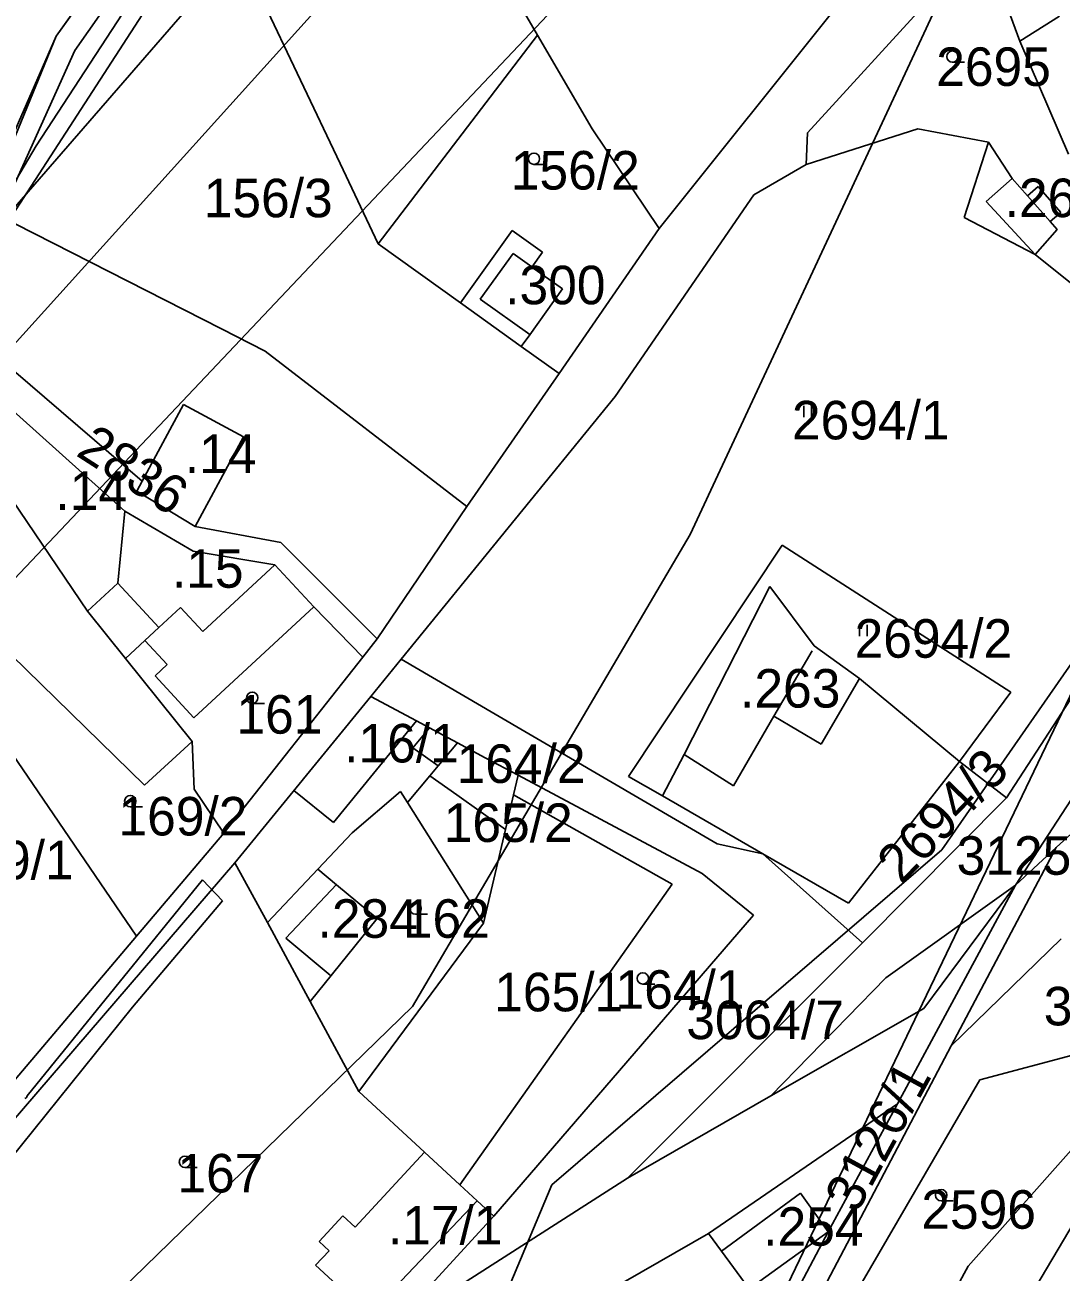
# Model space of a CAD drawing. Extents: x -564810 to -550519, y -1045831 to -1034011.
# Drawn here: x -552633.3 to -552496.2, y -1036404 to -1036239 of the extents above; entities that cross this region are included whole.
import ezdxf

# ---------------------------------------------------------------- set-up
doc = ezdxf.new("R2010")
doc.units = 0
for name, color, linetype in [('KN stav', 7, 'Continuous'), ('Obvod KPU', 7, 'Continuous'), ('Odvodněné plochy', 7, 'Continuous'), ('Parcelní čísla', 7, 'Continuous'), ('STG', 7, 'Continuous'), ('Vedení VN', 7, 'Continuous'), ('vodní toky', 7, 'Continuous'), ('Vrstva 22', 7, 'Continuous'), ('Vrstva 33', 7, 'Continuous'), ('Vrstva 39', 7, 'Continuous'), ('Vrstva 4', 7, 'Continuous'), ('zamokř ploch', 7, 'Continuous')]:
    doc.layers.add(name, color=color, linetype=linetype)

msp = doc.modelspace()

# ---------------------------------------------------------------- linework, layer by layer
at = {"layer": 'KN stav'}
for p, q in [((-552591.56, -1036257.34), (-552611.08, -1036216.27)), ((-552615.12, -1036220.82), (-552629.11, -1036240.48)), ((-552576.32, -1036221.71), (-552565.44, -1036240.35)), ((-552506.51, -1036227.86), (-552529.69, -1036253.28)), ((-552501.62, -1036241.13), (-552506.51, -1036227.86)), ((-552549.35, -1036265.95), (-552525.64, -1036236.32)), ((-552496.35, -1036237.82), (-552501.62, -1036241.13)), ((-552629.11, -1036240.48), (-552639.01, -1036263.06)), ((-552565.44, -1036240.35), (-552586.5, -1036267.98)), ((-552565.44, -1036240.35), (-552558.21, -1036252.73)), ((-552495.19, -1036256.09), (-552501.62, -1036241.13)), ((-552558.21, -1036252.73), (-552549.35, -1036265.95)), ((-552529.87, -1036257.45), (-552515.12, -1036252.76)), ((-552515.12, -1036252.76), (-552505.75, -1036254.52)), ((-552529.69, -1036253.28), (-552529.87, -1036257.45)), ((-552505.75, -1036254.52), (-552508.97, -1036264.49)), ((-552502.62, -1036259.31), (-552505.75, -1036254.52)), ((-552586.5, -1036267.98), (-552591.56, -1036257.34)), ((-552529.87, -1036257.45), (-552536.8, -1036261.46)), ((-552500.59, -1036261.61), (-552502.62, -1036259.31)), ((-552499.21, -1036260.38), (-552500.59, -1036261.61)), ((-552496.19, -1036263.8), (-552499.21, -1036260.38)), ((-552536.8, -1036261.46), (-552555.14, -1036288.17)), ((-552639.01, -1036263.06), (-552607.26, -1036279.22)), ((-552508.97, -1036264.49), (-552499.6, -1036269.37)), ((-552497.58, -1036265.02), (-552496.19, -1036263.8)), ((-552568.78, -1036266.19), (-552575.64, -1036275.76)), ((-552564.77, -1036269.06), (-552568.78, -1036266.19)), ((-552562.59, -1036285.1), (-552549.35, -1036265.95)), ((-552499.6, -1036269.37), (-552496.67, -1036266.05)), ((-552496.67, -1036266.05), (-552497.58, -1036265.02)), ((-552575.64, -1036275.76), (-552586.5, -1036267.98)), ((-552566.18, -1036271.03), (-552564.77, -1036269.06)), ((-552499.6, -1036269.37), (-552494.71, -1036273.32)), ((-552562.13, -1036273.93), (-552566.18, -1036271.03)), ((-552566.47, -1036279.99), (-552562.13, -1036273.93)), ((-552644.75, -1036276.15), (-552617.73, -1036299.37)), ((-552567.58, -1036281.53), (-552575.64, -1036275.76)), ((-552607.26, -1036279.22), (-552601.48, -1036282.16)), ((-552646.32, -1036279.73), (-552620.03, -1036303.33)), ((-552567.58, -1036281.53), (-552566.47, -1036279.99)), ((-552601.48, -1036282.16), (-552574.78, -1036302.73)), ((-552562.59, -1036285.1), (-552567.58, -1036281.53)), ((-552647.55, -1036283.27), (-552624.96, -1036316.58)), ((-552574.78, -1036302.73), (-552562.59, -1036285.1)), ((-552555.14, -1036288.17), (-552583.48, -1036322.92)), ((-552617.73, -1036299.37), (-552618.43, -1036300.67)), ((-552618.43, -1036300.67), (-552610.73, -1036305.37)), ((-552620.03, -1036303.33), (-552620.97, -1036312.88)), ((-552611.01, -1036308.61), (-552620.03, -1036303.33)), ((-552586.65, -1036320.22), (-552574.78, -1036302.73)), ((-552610.73, -1036305.37), (-552599.38, -1036307.48)), ((-552599.38, -1036307.48), (-552586.65, -1036320.22)), ((-552600.18, -1036310.42), (-552611.01, -1036308.61)), ((-552533.08, -1036307.85), (-552553.39, -1036338.43)), ((-552502.8, -1036327.29), (-552533.08, -1036307.85)), ((-552595.03, -1036315.98), (-552600.18, -1036310.42)), ((-552496.8, -1036347.86), (-552458.35, -1036312.51)), ((-552650.44, -1036312.74), (-552618.49, -1036359.56)), ((-552620.97, -1036312.88), (-552624.96, -1036316.58)), ((-552534.7, -1036313.3), (-552546.03, -1036335.54)), ((-552528.83, -1036321.14), (-552534.7, -1036313.3)), ((-552624.96, -1036316.58), (-552619.95, -1036322.82)), ((-552595.03, -1036315.98), (-552610.9, -1036330.68)), ((-552588.56, -1036322.64), (-552595.03, -1036315.98)), ((-552617.38, -1036320.44), (-552619.95, -1036322.82)), ((-552614.42, -1036323.63), (-552617.38, -1036320.44)), ((-552588.56, -1036322.64), (-552586.65, -1036320.22)), ((-552522.83, -1036325.5), (-552528.83, -1036321.14)), ((-552619.95, -1036322.82), (-552611.11, -1036333.83)), ((-552616.04, -1036325.13), (-552614.42, -1036323.63)), ((-552606.96, -1036345.94), (-552588.56, -1036322.64)), ((-552583.48, -1036322.92), (-552587.51, -1036327.85)), ((-552583.48, -1036322.92), (-552571.04, -1036330.19)), ((-552610.9, -1036330.68), (-552616.04, -1036325.13)), ((-552509.61, -1036336.44), (-552522.83, -1036325.5)), ((-552493.25, -1036325.65), (-552503.4, -1036341.26)), ((-552509.61, -1036336.44), (-552502.8, -1036327.29)), ((-552587.51, -1036327.85), (-552605.47, -1036349.87)), ((-552587.51, -1036327.85), (-552581.45, -1036331.08)), ((-552571.04, -1036330.19), (-552541.65, -1036347.37)), ((-552581.45, -1036331.08), (-552579.72, -1036332.01)), ((-552579.72, -1036332.01), (-552576.01, -1036334)), ((-552488.12, -1036331.18), (-552502.2, -1036352.83)), ((-552611.11, -1036333.83), (-552610.85, -1036340.12)), ((-552576.01, -1036334), (-552578.57, -1036337.05)), ((-552572.34, -1036335.96), (-552576.01, -1036334)), ((-552546.03, -1036335.54), (-552548.91, -1036341.02)), ((-552578.57, -1036337.05), (-552579.67, -1036338.36)), ((-552568, -1036338.27), (-552572.34, -1036335.96)), ((-552509.61, -1036336.44), (-552524.29, -1036355.22)), ((-552503.4, -1036341.26), (-552509.61, -1036336.44)), ((-552579.67, -1036338.36), (-552582.63, -1036341.89)), ((-552579.67, -1036338.36), (-552576.12, -1036340.87)), ((-552568, -1036338.27), (-552568.61, -1036340.88)), ((-552543.64, -1036351.3), (-552568, -1036338.27)), ((-552553.39, -1036338.43), (-552548.91, -1036341.02)), ((-552610.85, -1036340.12), (-552606.96, -1036345.94)), ((-552583.56, -1036340.41), (-552589.97, -1036345.92)), ((-552582.63, -1036341.89), (-552583.56, -1036340.41)), ((-552582.63, -1036341.89), (-552572.56, -1036357.86)), ((-552576.12, -1036340.87), (-552569.67, -1036345.44)), ((-552569.67, -1036345.44), (-552568.61, -1036340.88)), ((-552568.61, -1036340.88), (-552547.6, -1036352.69)), ((-552548.91, -1036341.02), (-552535.63, -1036348.68)), ((-552522.45, -1036360.46), (-552503.4, -1036341.26)), ((-552572.56, -1036357.86), (-552569.67, -1036345.44)), ((-552618.49, -1036359.56), (-552606.96, -1036345.94)), ((-552589.97, -1036345.92), (-552594.49, -1036350.7)), ((-552541.65, -1036347.37), (-552535.63, -1036348.68)), ((-552535.63, -1036348.68), (-552522.45, -1036360.46)), ((-552524.29, -1036355.22), (-552535.63, -1036348.68)), ((-552496.8, -1036347.86), (-552510.7, -1036374.1)), ((-552502.2, -1036352.83), (-552496.8, -1036347.86)), ((-552605.47, -1036349.87), (-552647.3, -1036398.44)), ((-552605.47, -1036349.87), (-552601.18, -1036357.77)), ((-552594.49, -1036350.7), (-552601.18, -1036357.77)), ((-552594.49, -1036350.7), (-552592.02, -1036352.76)), ((-552536.87, -1036356.8), (-552543.64, -1036351.3)), ((-552592.02, -1036352.76), (-552586.65, -1036357.22)), ((-552547.6, -1036352.69), (-552575.7, -1036392.49)), ((-552502.2, -1036352.83), (-552517.82, -1036381.75)), ((-552514.32, -1036369.13), (-552502.2, -1036352.83)), ((-552571.2, -1036396.64), (-552536.87, -1036356.8)), ((-552601.18, -1036357.77), (-552595.52, -1036368.21)), ((-552586.65, -1036357.22), (-552595.52, -1036368.21)), ((-552572.56, -1036357.86), (-552589.06, -1036380.12)), ((-552648.85, -1036395.43), (-552618.49, -1036359.56)), ((-552510.7, -1036374.1), (-552496.13, -1036359.92)), ((-552522.45, -1036360.46), (-552553.54, -1036391.61)), ((-552595.52, -1036368.21), (-552589.06, -1036380.12)), ((-552534.55, -1036380.72), (-552514.32, -1036369.13)), ((-552510.7, -1036374.1), (-552530.47, -1036411.59)), ((-552494, -1036375.14), (-552506.89, -1036378.57)), ((-552486.12, -1036378.02), (-552508.46, -1036403.26)), ((-552589.06, -1036380.12), (-552580.4, -1036388.16)), ((-552506.89, -1036378.57), (-552527.71, -1036414.32)), ((-552553.54, -1036391.61), (-552534.55, -1036380.72)), ((-552517.82, -1036381.75), (-552542.81, -1036398.93)), ((-552517.82, -1036381.75), (-552526.97, -1036398.7)), ((-552580.4, -1036388.16), (-552589.55, -1036398.08)), ((-552580.4, -1036388.16), (-552575.7, -1036392.49)), ((-552585.27, -1036411.9), (-552553.54, -1036391.61)), ((-552575.7, -1036392.49), (-552573.43, -1036394.58)), ((-552573.43, -1036394.58), (-552571.2, -1036396.64)), ((-552591.18, -1036396.57), (-552594.32, -1036399.97)), ((-552589.55, -1036398.08), (-552591.18, -1036396.57)), ((-552571.2, -1036396.64), (-552585.27, -1036411.9)), ((-552594.32, -1036399.97), (-552593, -1036401.19)), ((-552542.81, -1036398.93), (-552562.39, -1036410.12)), ((-552542.81, -1036398.93), (-552541.09, -1036401.27)), ((-552526.97, -1036398.7), (-552533.23, -1036410.52)), ((-552593, -1036401.19), (-552594.79, -1036403.13)), ((-552541.09, -1036401.27), (-552537.44, -1036406.24)), ((-552594.79, -1036403.13), (-552587.73, -1036409.63)), ((-552508.46, -1036403.26), (-552524.56, -1036432.86))]:
    msp.add_line(p, q, dxfattribs=at)
at = {"layer": 'Obvod KPU'}
for p, q in [((-552626.64, -1036242.39), (-552608.73, -1036216.69)), ((-552645.81, -1036284.73), (-552626.64, -1036242.39))]:
    msp.add_line(p, q, dxfattribs=at)
at = {"layer": 'Odvodněné plochy'}
msp.add_lwpolyline([(-552771.59, -1036406.86), (-552722.24, -1036373.97), (-552691.61, -1036352.2), (-552668.59, -1036323.19), (-552652.27, -1036296.92), (-552629.11, -1036240.48), (-552615.12, -1036220.82), (-552615.12, -1036220.82), (-552591.66, -1036194.39), (-552584.28, -1036207.54), (-552537.97, -1036171.97), (-552531.19, -1036169.47), (-552514.99, -1036158.56), (-552497.23, -1036182.42), (-552476.07, -1036167.13), (-552472.81, -1036169.88), (-552472.42, -1036175.42), (-552425.11, -1036121.49)], dxfattribs=at)
at = {"layer": 'STG'}
for points in [[(-553913.89, -1037214.19), (-553796.31, -1037140.69), (-553706.3, -1037067.18), (-553629.14, -1036991.84), (-553566.68, -1036914.66), (-553476.66, -1036833.81), (-553318.67, -1036752.96), (-553234.16, -1036692.32), (-553142.31, -1036650.05), (-553048.61, -1036626.16), (-552953.09, -1036624.32), (-552903.48, -1036624.32), (-552861.23, -1036602.27), (-552798.77, -1036576.55), (-552738.15, -1036530.61), (-552646.29, -1036431.38), (-552581.99, -1036368.9), (-552545.25, -1036306.42), (-552506.67, -1036223.73), (-552482.79, -1036161.25), (-552440.54, -1036117.15)], [(-552406.18, -1036240.18), (-552442.92, -1036277.85), (-552463.13, -1036323.79), (-552479.67, -1036372.48), (-552509.06, -1036422.1), (-552551.31, -1036504.79), (-552576.11, -1036536.95), (-552634.9, -1036615.96), (-552691.85, -1036672.93), (-552770.85, -1036728.98), (-552832.39, -1036818.1), (-552837.9, -1036875.06), (-552831.47, -1036931.11)]]:
    msp.add_lwpolyline(points, dxfattribs=at)
at = {"layer": 'Vedení VN'}
for points in [[(-553567.53, -1034875.85), (-552617.75, -1036041.77), (-552525.91, -1036160.49), (-552512.48, -1036183.11), (-552698.29, -1036379.56), (-552912.35, -1036500.4), (-553117.93, -1036544.92), (-553344, -1036644.56), (-553507.2, -1036737.84), (-553648.49, -1036896.84), (-553694.41, -1037244.51), (-553658.38, -1037334.97)], [(-553684.52, -1037352.63), (-553725.5, -1037238.15), (-553666.15, -1036855.85), (-553493.77, -1036691.9), (-553319.98, -1036604.98), (-553120.76, -1036515.94), (-552942.02, -1036478.49), (-552709.59, -1036345.64), (-552689.1, -1036325.85), (-552549.22, -1036164.73)], [(-552535.38, -1036171.2), (-552583.65, -1036224.68), (-552638.09, -1036285.01), (-552707.08, -1036361.35), (-552775.22, -1036401.6), (-552849.05, -1036445.27), (-552919.03, -1036487.18), (-553014.59, -1036507.93)]]:
    msp.add_lwpolyline(points, dxfattribs=at)
at = {"layer": 'vodní toky'}
for p, q in [((-552600.06, -1036210.37), (-552643.98, -1036278.13)), ((-552631.77, -1036255.01), (-552613.4, -1036226.85)), ((-552645.22, -1036277.66), (-552631.77, -1036255.01))]:
    msp.add_line(p, q, dxfattribs=at)
at = {"layer": 'Vrstva 33'}
msp.add_lwpolyline([(-552896.64, -1036832.02), (-552870.12, -1036811.16), (-552837.42, -1036779.18), (-552809.09, -1036744.29), (-552783.66, -1036724.66), (-552767.68, -1036700.67), (-552758.23, -1036681.34), (-552737.16, -1036648.63), (-552719, -1036601.38), (-552705.2, -1036538.15), (-552687.76, -1036536.69), (-552655.06, -1036539.6), (-552633.27, -1036541.05), (-552585.32, -1036444.38), (-552563.52, -1036392.48), (-552511.94, -1036348.14), (-552488.69, -1036314.71), (-552549.72, -1036441.91)], dxfattribs=at)
at = {"layer": 'Vrstva 39'}
for p, q in [((-552609.77, -1036352.1), (-552632.98, -1036380.7)), ((-552609.77, -1036352.1), (-552607.1, -1036354.91)), ((-552607.1, -1036354.91), (-552609.77, -1036352.1)), ((-552619.01, -1036368.99), (-552607.1, -1036354.91)), ((-552640.24, -1036395.29), (-552619.01, -1036368.99))]:
    msp.add_line(p, q, dxfattribs=at)
msp.add_arc((-552633.28, -1036380.74), 0.3, 274.5166, 7.3592, dxfattribs=at)
at = {"layer": 'Vrstva 4'}
for p, q in [((-552506.08, -1036262.36), (-552502.62, -1036259.31)), ((-552499.6, -1036269.37), (-552506.08, -1036262.36)), ((-552500.59, -1036261.6), (-552497.58, -1036265.02)), ((-552573.01, -1036275.3), (-552568.67, -1036269.24)), ((-552568.67, -1036269.24), (-552566.18, -1036271.02)), ((-552566.47, -1036279.98), (-552573.01, -1036275.3)), ((-552617.73, -1036299.37), (-552612.29, -1036289.23)), ((-552612.29, -1036289.23), (-552604.35, -1036293.48)), ((-552604.35, -1036293.48), (-552610.73, -1036305.36)), ((-552609.73, -1036319.26), (-552600.18, -1036310.42)), ((-552615.54, -1036318.74), (-552620.97, -1036312.88)), ((-552642.55, -1036315.09), (-552617.42, -1036339.61)), ((-552615.54, -1036318.74), (-552612.68, -1036316.08)), ((-552612.68, -1036316.08), (-552609.73, -1036319.26)), ((-552617.38, -1036320.44), (-552615.54, -1036318.74)), ((-552529.09, -1036321.83), (-552534.17, -1036330.48)), ((-552527.92, -1036334.15), (-552522.83, -1036325.5)), ((-552534.17, -1036330.48), (-552539.48, -1036339.67)), ((-552534.17, -1036330.48), (-552527.92, -1036334.15)), ((-552581.45, -1036331.08), (-552592.44, -1036344.55)), ((-552581.95, -1036334.66), (-552579.73, -1036332.01)), ((-552617.42, -1036339.61), (-552611.11, -1036333.83)), ((-552581.95, -1036334.66), (-552578.57, -1036337.05)), ((-552539.48, -1036339.67), (-552546.03, -1036335.54)), ((-552597.66, -1036340.29), (-552592.44, -1036344.55)), ((-552592.02, -1036352.75), (-552598.74, -1036359.85)), ((-552502.2, -1036352.83), (-552519.34, -1036365.1)), ((-552598.74, -1036359.85), (-552592.89, -1036364.72)), ((-552519.34, -1036365.1), (-552534.55, -1036380.72)), ((-552573.43, -1036394.58), (-552587.73, -1036409.63)), ((-552541.09, -1036401.27), (-552530.62, -1036393.59)), ((-552530.62, -1036393.59), (-552526.97, -1036398.7)), ((-552526.97, -1036398.7), (-552536.82, -1036405.79))]:
    msp.add_line(p, q, dxfattribs=at)
at = {"layer": 'zamokř ploch'}
for p, q in [((-552510.54, -1036243.94), (-552508.94, -1036243.94)), ((-552565.9, -1036257.45), (-552564.3, -1036257.45)), ((-552530.18, -1036289.39), (-552530.18, -1036290.89)), ((-552529.18, -1036289.39), (-552529.18, -1036290.89)), ((-552522.81, -1036318.38), (-552522.81, -1036319.88)), ((-552521.81, -1036318.38), (-552521.81, -1036319.88)), ((-552603.18, -1036328.78), (-552601.58, -1036328.78)), ((-552619.32, -1036342.46), (-552617.72, -1036342.46)), ((-552581.58, -1036356.66), (-552579.98, -1036356.66)), ((-552551.5, -1036365.91), (-552549.9, -1036365.91)), ((-552612.08, -1036390.19), (-552610.48, -1036390.19)), ((-552512.02, -1036394.6), (-552510.42, -1036394.6))]:
    msp.add_line(p, q, dxfattribs=at)
for centre in [(-552510.54, -1036243.19), (-552565.9, -1036256.7), (-552603.18, -1036328.03), (-552619.32, -1036341.71), (-552581.58, -1036355.91), (-552551.5, -1036365.16), (-552612.08, -1036389.44), (-552512.02, -1036393.85)]:
    msp.add_circle(centre, 0.75, dxfattribs=at)

# ---------------------------------------------------------------- texts
at = {"layer": 'Parcelní čísla'}
for s, p in [('2695', (-552512.68, -1036247.07)), ('156/2', (-552568.97, -1036260.78)), ('156/3', (-552609.6, -1036264.45)), ('2694/1', (-552531.77, -1036293.84)), ('2694/2', (-552523.48, -1036322.73)), ('161', (-552605.27, -1036332.78)), ('164/2', (-552576.14, -1036339.3)), ('169/2', (-552620.88, -1036346.25)), ('165/2', (-552577.84, -1036347.11)), ('169/1', (-552643.88, -1036352.05)), ('3125/4', (-552509.98, -1036351.45)), ('162', (-552583.12, -1036359.79)), ('165/1', (-552571.16, -1036369.52)), ('164/1', (-552555.11, -1036369.18)), ('3096/1', (-552498.45, -1036371.38)), ('3064/7', (-552545.75, -1036373.2)), ('167', (-552613.08, -1036393.49)), ('2596', (-552514.65, -1036398.29))]:
    msp.add_text(s, height=5.1, dxfattribs=at).set_placement(p)
for s, rotation, p in [('2836', 327.2591, (-552626.66, -1036295.89)), ('2694/3', 45.9281, (-552517.28, -1036352.83)), ('3126/1', 61.4044, (-552523.18, -1036396.4))]:
    msp.add_text(s, height=5.1, rotation=rotation, dxfattribs=at).set_placement(p)
at = {"layer": 'Vrstva 22'}
for s, p in [('.264', (-552503.63, -1036264.43)), ('.300', (-552569.71, -1036275.96)), ('.14', (-552612.1, -1036298.29)), ('.14', (-552629.23, -1036303.18)), ('.15', (-552613.81, -1036313.47)), ('.263', (-552538.63, -1036329.33)), ('.16/1', (-552591.02, -1036336.59)), ('.284', (-552594.54, -1036359.79)), ('.17/1', (-552585.23, -1036400.37)), ('.254', (-552535.57, -1036400.54))]:
    msp.add_text(s, height=5.1, dxfattribs=at).set_placement(p)

doc.saveas('drawing.dxf')
